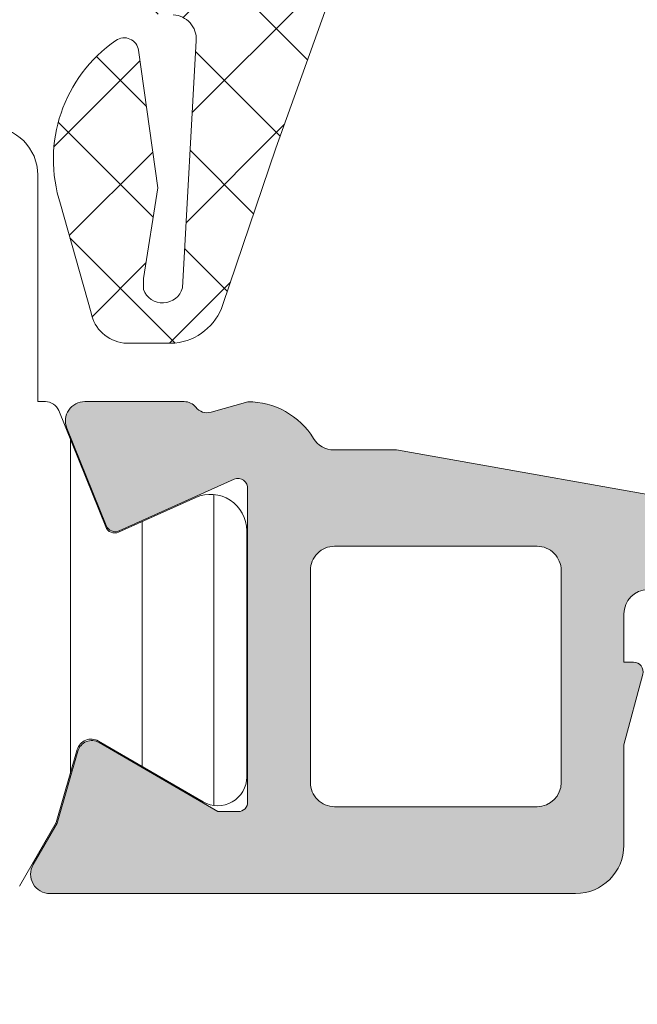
# Model space of a CAD drawing. Header units: millimetres. Extents: x 213386 to 506888, y 183055 to 450952.
# Tile 943 of 1056: x 399581 to 399594, y 339779 to 339800. Entities that reach past the tile are written whole.
import ezdxf

# ---------------------------------------------------------------- set-up
doc = ezdxf.new("R2010")
doc.units = ezdxf.units.MM
doc.layers.add('FASÁDA DETAILNÍ', color=255, linetype='Continuous', lineweight=0)
doc.layers.add('NOVA', color=255, linetype='Continuous', lineweight=0)
pattern_1 = [(135, (0, 0), (-1.077630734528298, -1.077630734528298), []), (225, (0, 0), (1.077630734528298, -1.077630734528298), [])]

# ---------------------------------------------------------------- blocks, each defined once
blk = doc.blocks.new('A$C69D17D4D')
at = {"layer": 'FASÁDA DETAILNÍ'}
h = blk.add_hatch(dxfattribs=at)
h.set_pattern_fill('ANSI37', color=256, scale=0.48, angle=90, style=0)
h.set_pattern_definition(pattern_1)
edge = h.paths.add_edge_path(flags=16)
edge.add_line((1622.219337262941, 22064.1748802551), (1622.119593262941, 22065.5677342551))
edge.add_arc((1622.718060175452, 22065.61059174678), 0.5999995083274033, 89.99999164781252, 184.0960805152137, ccw=False)
edge.add_arc((1622.718060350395, 22065.61059174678), 0.5999995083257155, -4.096080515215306, 90.00000835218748, ccw=False)
edge.add_line((1623.316527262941, 22065.56773425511), (1623.216783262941, 22064.1748802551))
edge.add_arc((1622.718060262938, 22064.21059473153), 0.500000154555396, 184.0960643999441, 355.90393560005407, ccw=False)
edge = h.paths.add_edge_path(flags=16)
edge.add_arc((1624.318056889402, 22061.01058662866), 0.49999962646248, 89.99995719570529, 180.0000428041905, ccw=False)
edge.add_line((1624.318057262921, 22061.51058625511), (1627.911742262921, 22061.51058625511))
edge.add_arc((1627.911742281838, 22061.01058592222), 0.5000003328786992, -23.218026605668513, 90.00000216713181, ccw=False)
edge.add_line((1628.371248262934, 22060.81347025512), (1625.655370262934, 22054.48236825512))
edge.add_arc((1625.195864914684, 22054.67948417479), 0.4999998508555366, 267.4998893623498, 336.7819182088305, ccw=False)
edge.add_line((1625.174054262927, 22054.1799602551), (1624.296247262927, 22054.2182862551))
edge.add_arc((1624.318056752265, 22054.71780986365), 0.4999994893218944, 179.9999551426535, 267.500020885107, ccw=False)
edge.add_line((1623.818057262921, 22054.71781025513), (1623.818057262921, 22061.01058625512))
edge = h.paths.add_edge_path(flags=16)
edge.add_line((1598.764138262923, 22055.60242425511), (1594.615468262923, 22064.4992772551))
edge.add_arc((1595.068622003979, 22064.71058639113), 0.4999998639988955, 89.99997032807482, 205.0000079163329, ccw=False)
edge.add_line((1595.068622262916, 22065.21058625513), (1604.418057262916, 22065.21058625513))
edge.add_arc((1604.418057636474, 22064.71058662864), 0.4999996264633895, -4.280419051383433e-05, 90.00004280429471, ccw=False)
edge.add_line((1604.918057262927, 22064.71058625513), (1604.918057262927, 22055.58666325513))
edge.add_arc((1604.418057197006, 22055.58666342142), 0.5000000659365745, 267.49997275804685, 359.99998094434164, ccw=False)
edge.add_line((1604.396247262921, 22055.08713925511), (1599.195483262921, 22055.31420925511))
edge.add_arc((1599.217292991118, 22055.81373466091), 0.5000012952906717, 205.0000919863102, 267.5000025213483, ccw=False)
edge = h.paths.add_edge_path(flags=16)
edge.add_arc((1607.618056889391, 22064.71058662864), 0.49999962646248, 89.99995719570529, 180.0000428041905, ccw=False)
edge.add_line((1607.618057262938, 22065.21058625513), (1614.818057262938, 22065.21058625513))
edge.add_arc((1614.818057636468, 22064.71058662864), 0.4999996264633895, -4.280419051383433e-05, 90.00004280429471, ccw=False)
edge.add_line((1615.318057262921, 22064.71058625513), (1615.318057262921, 22063.51058625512))
edge.add_arc((1617.318055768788, 22063.51058476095), 1.999998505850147, 179.9999571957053, 270.0000428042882)
edge.add_line((1617.318057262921, 22061.51058625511), (1621.118057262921, 22061.51058625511))
edge.add_arc((1621.118057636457, 22061.01058662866), 0.4999996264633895, -4.280419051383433e-05, 90.00004280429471, ccw=False)
edge.add_line((1621.618057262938, 22061.01058625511), (1621.618057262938, 22054.85752525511))
edge.add_arc((1621.118057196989, 22054.85752542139), 0.5000000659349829, 267.4999727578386, 359.9999809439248, ccw=False)
edge.add_line((1621.096247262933, 22054.35800125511), (1615.596247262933, 22054.59813625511))
edge.add_arc((1615.618056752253, 22055.09765986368), 0.499999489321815, 179.9999551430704, 267.5000208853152, ccw=False)
edge.add_line((1615.118057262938, 22055.09766025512), (1615.118057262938, 22060.41058625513))
edge.add_arc((1614.018057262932, 22060.41058625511), 1.099999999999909, 0, 180)
edge.add_line((1612.918057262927, 22060.41058625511), (1612.918057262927, 22055.23737525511))
edge.add_arc((1612.418057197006, 22055.23737542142), 0.5000000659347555, 267.4999727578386, 359.9999809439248, ccw=False)
edge.add_line((1612.396247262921, 22054.73785125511), (1607.596247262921, 22054.94742425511))
edge.add_arc((1607.618056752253, 22055.44694786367), 0.499999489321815, 179.9999551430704, 267.5000208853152, ccw=False)
edge.add_line((1607.118057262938, 22055.44694825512), (1607.118057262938, 22064.71058625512))
edge = h.paths.add_edge_path()
edge.add_line((1592.405004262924, 22063.32412925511), (1596.502853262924, 22054.53626325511))
edge.add_ellipse((1599.221778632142, 22055.80412074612), major_axis=(-3.000002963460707, 0), ratio=1, start_angle=25.00003062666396, end_angle=87.49994116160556)
edge.add_line((1599.090917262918, 22052.80697325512), (1599.739867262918, 22052.77863925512))
edge.add_ellipse((1599.7180577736, 22052.27911564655), major_axis=(-0.4999994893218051, 0), ratio=1, start_angle=179.9999551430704, end_angle=267.50002088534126, ccw=False)
edge.add_line((1600.218057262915, 22052.27911525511), (1600.218057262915, 22051.31058625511))
edge.add_ellipse((1600.318057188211, 22051.31058618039), major_axis=(-0.09999992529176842, 0), ratio=1, start_angle=-4.280335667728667e-05, end_angle=90.00004280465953)
edge.add_line((1600.318057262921, 22051.21058625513), (1600.918057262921, 22051.21058625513))
edge.add_ellipse((1600.918057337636, 22051.31058618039), major_axis=(-0.09999992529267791, 0), ratio=1, start_angle=89.99995719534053, end_angle=180.0000428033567)
edge.add_line((1601.018057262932, 22051.3105862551), (1601.018057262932, 22052.2136242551))
edge.add_ellipse((1601.518057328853, 22052.21362408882), major_axis=(-0.5000000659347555, 0), ratio=1, start_angle=267.4999727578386, end_angle=359.9999809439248, ccw=False)
edge.add_line((1601.539867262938, 22052.7131482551), (1610.440161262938, 22052.3193102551))
edge.add_ellipse((1610.418057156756, 22051.8197989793), major_axis=(-0.5000001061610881, 0), ratio=1, start_angle=179.9999170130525, end_angle=267.4662307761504, ccw=False)
edge.add_line((1610.918057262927, 22051.81979825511), (1610.918057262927, 22051.21058625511))
edge.add_ellipse((1611.018057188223, 22051.21058618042), major_axis=(-0.09999992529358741, 0), ratio=1, start_angle=-4.280335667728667e-05, end_angle=90.00004280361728)
edge.add_line((1611.018057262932, 22051.11058625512), (1611.618057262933, 22051.11058625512))
edge.add_ellipse((1611.618057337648, 22051.21058618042), major_axis=(-0.09999992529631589, 0), ratio=1, start_angle=89.99995719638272, end_angle=180.0000428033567)
edge.add_line((1611.718057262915, 22051.21058625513), (1611.718057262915, 22051.74014825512))
edge.add_ellipse((1612.218057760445, 22051.74014856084), major_axis=(-0.5000004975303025, 0), ratio=1, start_angle=-92.5336979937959, end_angle=3.503386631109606e-05, ccw=False)
edge.add_line((1612.240161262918, 22052.23966025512), (1623.780386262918, 22051.72900425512))
edge.add_ellipse((1623.758576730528, 22051.22947965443), major_axis=(-0.5000004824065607, 0), ratio=1, start_angle=176.7829426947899, end_angle=267.50002091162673, ccw=False)
edge.add_line((1624.25778926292, 22051.20142025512), (1623.96922626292, 22046.06767725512))
edge.add_ellipse((1623.558808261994, 22046.18323267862), major_axis=(-0.426375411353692, 0), ratio=1, start_angle=20.758972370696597, end_angle=164.2751455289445, ccw=False)
edge.add_line((1623.160113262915, 22046.03210925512), (1623.161353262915, 22046.26471225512))
edge.add_line((1623.161353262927, 22046.26471225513), (1623.459491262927, 22048.14729125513))
edge.add_line((1623.45949126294, 22048.14729125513), (1623.05906526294, 22050.99657625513))
edge.add_ellipse((1622.761984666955, 22050.95482565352), major_axis=(-0.2999999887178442, 0), ratio=1, start_angle=187.9997440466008, end_angle=304.5977463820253)
edge.add_ellipse((1624.295098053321, 22048.73225456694), major_axis=(-3.000047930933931, 0), ratio=1, start_angle=-55.4023587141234, end_angle=18.00842458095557)
edge.add_line((1621.442019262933, 22047.8047692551), (1622.075595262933, 22045.5498782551))
edge.add_ellipse((1622.850807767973, 22045.7108077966), major_axis=(-0.7917403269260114, 0), ratio=1, start_angle=11.7276897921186, end_angle=83.2016537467)
edge.add_line((1622.757085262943, 22044.92463425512), (1623.815295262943, 22044.92341325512))
edge.add_ellipse((1623.686171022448, 22046.10249948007), major_axis=(-1.186135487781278, 0), ratio=1, start_angle=96.2496781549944, end_angle=161.3444235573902)
edge.add_line((1624.809985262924, 22045.72308025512), (1625.904318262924, 22048.96442025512))
edge.add_line((1625.904318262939, 22048.96442025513), (1628.794096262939, 22057.01421525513))
edge.add_line((1628.794096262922, 22057.01421525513), (1633.126905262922, 22066.91209225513))
edge.add_ellipse((1632.667896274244, 22067.11036232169), major_axis=(-0.5000002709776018, 0), ratio=1, start_angle=156.6379505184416, end_angle=269.9334236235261)
edge.add_line((1632.668477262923, 22067.6103622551), (1632.121776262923, 22067.6109972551))
edge.add_ellipse((1632.121195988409, 22067.11099715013), major_axis=(-0.5000004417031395, 0), ratio=1, start_angle=269.9335054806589, end_angle=336.0791754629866)
edge.add_line((1631.664142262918, 22067.31373425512), (1630.262386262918, 22064.10973125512))
edge.add_ellipse((1629.346245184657, 22064.5105855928), major_axis=(-0.9999993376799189, 0), ratio=1, start_angle=89.99994718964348, end_angle=156.3683852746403, ccw=False)
edge.add_line((1629.346244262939, 22063.51058625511), (1624.118302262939, 22063.51058625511))
edge.add_line((1624.118302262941, 22063.51058625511), (1624.118293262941, 22065.31006525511))
edge.add_line((1624.118293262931, 22065.31006525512), (1624.633094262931, 22065.44800725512))
edge.add_ellipse((1624.518329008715, 22065.7251612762), major_axis=(-0.2999756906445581, 0), ratio=1, start_angle=112.4937002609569, end_angle=202.503566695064)
edge.add_line((1624.795463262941, 22065.8399742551), (1623.946296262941, 22067.1101012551))
edge.add_ellipse((1623.080432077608, 22066.61038048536), major_axis=(-0.9997207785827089, 0), ratio=1, start_angle=209.9907606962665, end_angle=270.0076118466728)
edge.add_line((1623.080299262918, 22067.61010125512), (1622.355938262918, 22067.61007025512))
edge.add_ellipse((1622.356146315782, 22066.61033242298), major_axis=(-0.9997378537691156, 0), ratio=1, start_angle=270.0119236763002, end_angle=330.0086750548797)
edge.add_line((1621.490272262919, 22067.11007025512), (1620.64110526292, 22065.83997425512))
edge.add_ellipse((1620.918252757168, 22065.72516236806), major_axis=(-0.2999875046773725, 0), ratio=1, start_angle=-22.50240617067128, end_angle=67.5013961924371)
edge.add_line((1620.803459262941, 22065.44800725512), (1621.318275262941, 22065.31003525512))
edge.add_line((1621.318275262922, 22065.31003525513), (1621.318283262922, 22063.51058625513))
edge.add_line((1621.318283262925, 22063.51058625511), (1618.118056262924, 22063.51058625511))
edge.add_ellipse((1618.118056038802, 22063.810586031), major_axis=(-0.2999997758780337, 0), ratio=1, start_angle=-4.280405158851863e-05, end_angle=90.0000428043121, ccw=False)
edge.add_line((1617.818056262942, 22063.8105862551), (1617.818056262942, 22067.1105822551))
edge.add_ellipse((1617.318056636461, 22067.11058262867), major_axis=(-0.49999962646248, 0), ratio=1, start_angle=179.9999571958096, end_angle=270.0000428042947)
edge.add_line((1617.318056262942, 22067.61058225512), (1590.420434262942, 22067.61058225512))
edge.add_line((1590.420434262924, 22067.61058225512), (1589.525316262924, 22066.06019025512))
edge.add_ellipse((1589.958328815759, 22065.81019016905), major_axis=(-0.4999999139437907, 0), ratio=1, start_angle=-30.00001708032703, end_angle=89.99993664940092)
edge.add_line((1589.958328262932, 22065.31019025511), (1589.958328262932, 22063.61281925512))
edge.add_line((1589.958328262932, 22063.61281925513), (1591.951850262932, 22063.61281925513))
edge.add_ellipse((1591.951850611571, 22063.11281899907), major_axis=(-0.500000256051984, 0), ratio=1, start_angle=205.0001285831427, end_angle=270.0000399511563, ccw=False)
h = blk.add_hatch(dxfattribs=at)
h.set_pattern_fill('ANSI37', color=256, scale=0.48, angle=90, style=0)
h.set_pattern_definition(pattern_1)
edge = h.paths.add_edge_path(flags=16)
edge.add_line((1622.219337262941, 22064.17488007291), (1622.119593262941, 22065.56773407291))
edge.add_arc((1622.718060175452, 22065.61059156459), 0.5999995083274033, 89.99999164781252, 184.0960805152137, ccw=False)
edge.add_arc((1622.718060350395, 22065.61059156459), 0.5999995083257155, -4.096080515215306, 90.00000835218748, ccw=False)
edge.add_line((1623.316527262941, 22065.56773407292), (1623.216783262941, 22064.17488007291))
edge.add_arc((1622.718060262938, 22064.21059454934), 0.500000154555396, 184.0960643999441, 355.90393560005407, ccw=False)
edge = h.paths.add_edge_path(flags=16)
edge.add_arc((1624.318056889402, 22061.01058644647), 0.49999962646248, 89.99995719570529, 180.0000428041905, ccw=False)
edge.add_line((1624.318057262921, 22061.51058607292), (1627.911742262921, 22061.51058607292))
edge.add_arc((1627.911742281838, 22061.01058574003), 0.5000003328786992, -23.218026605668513, 90.00000216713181, ccw=False)
edge.add_line((1628.371248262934, 22060.81347007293), (1625.655370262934, 22054.48236807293))
edge.add_arc((1625.195864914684, 22054.6794839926), 0.4999998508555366, 267.4998893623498, 336.7819182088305, ccw=False)
edge.add_line((1625.174054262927, 22054.17996007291), (1624.296247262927, 22054.21828607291))
edge.add_arc((1624.318056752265, 22054.71780968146), 0.4999994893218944, 179.9999551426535, 267.500020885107, ccw=False)
edge.add_line((1623.818057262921, 22054.71781007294), (1623.818057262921, 22061.01058607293))
edge = h.paths.add_edge_path(flags=16)
edge.add_line((1598.764138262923, 22055.60242407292), (1594.615468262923, 22064.49927707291))
edge.add_arc((1595.068622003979, 22064.71058620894), 0.4999998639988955, 89.99997032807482, 205.0000079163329, ccw=False)
edge.add_line((1595.068622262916, 22065.21058607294), (1604.418057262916, 22065.21058607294))
edge.add_arc((1604.418057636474, 22064.71058644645), 0.4999996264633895, -4.280419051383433e-05, 90.00004280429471, ccw=False)
edge.add_line((1604.918057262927, 22064.71058607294), (1604.918057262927, 22055.58666307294))
edge.add_arc((1604.418057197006, 22055.58666323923), 0.5000000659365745, 267.49997275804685, 359.99998094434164, ccw=False)
edge.add_line((1604.396247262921, 22055.08713907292), (1599.195483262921, 22055.31420907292))
edge.add_arc((1599.217292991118, 22055.81373447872), 0.5000012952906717, 205.0000919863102, 267.5000025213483, ccw=False)
edge = h.paths.add_edge_path(flags=16)
edge.add_arc((1607.618056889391, 22064.71058644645), 0.49999962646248, 89.99995719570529, 180.0000428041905, ccw=False)
edge.add_line((1607.618057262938, 22065.21058607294), (1614.818057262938, 22065.21058607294))
edge.add_arc((1614.818057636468, 22064.71058644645), 0.4999996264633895, -4.280419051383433e-05, 90.00004280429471, ccw=False)
edge.add_line((1615.318057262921, 22064.71058607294), (1615.318057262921, 22063.51058607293))
edge.add_arc((1617.318055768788, 22063.51058457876), 1.999998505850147, 179.9999571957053, 270.0000428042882)
edge.add_line((1617.318057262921, 22061.51058607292), (1621.118057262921, 22061.51058607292))
edge.add_arc((1621.118057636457, 22061.01058644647), 0.4999996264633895, -4.280419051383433e-05, 90.00004280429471, ccw=False)
edge.add_line((1621.618057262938, 22061.01058607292), (1621.618057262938, 22054.85752507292))
edge.add_arc((1621.118057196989, 22054.8575252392), 0.5000000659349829, 267.4999727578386, 359.9999809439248, ccw=False)
edge.add_line((1621.096247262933, 22054.35800107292), (1615.596247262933, 22054.59813607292))
edge.add_arc((1615.618056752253, 22055.09765968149), 0.499999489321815, 179.9999551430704, 267.5000208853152, ccw=False)
edge.add_line((1615.118057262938, 22055.09766007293), (1615.118057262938, 22060.41058607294))
edge.add_arc((1614.018057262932, 22060.41058607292), 1.099999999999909, 0, 180)
edge.add_line((1612.918057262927, 22060.41058607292), (1612.918057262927, 22055.23737507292))
edge.add_arc((1612.418057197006, 22055.23737523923), 0.5000000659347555, 267.4999727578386, 359.9999809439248, ccw=False)
edge.add_line((1612.396247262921, 22054.73785107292), (1607.596247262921, 22054.94742407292))
edge.add_arc((1607.618056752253, 22055.44694768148), 0.499999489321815, 179.9999551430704, 267.5000208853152, ccw=False)
edge.add_line((1607.118057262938, 22055.44694807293), (1607.118057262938, 22064.71058607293))
edge = h.paths.add_edge_path()
edge.add_line((1592.405004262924, 22063.32412907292), (1596.502853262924, 22054.53626307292))
edge.add_ellipse((1599.221778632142, 22055.80412056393), major_axis=(-3.000002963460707, 0), ratio=1, start_angle=25.00003062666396, end_angle=87.49994116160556)
edge.add_line((1599.090917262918, 22052.80697307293), (1599.739867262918, 22052.77863907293))
edge.add_ellipse((1599.7180577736, 22052.27911546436), major_axis=(-0.4999994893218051, 0), ratio=1, start_angle=179.9999551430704, end_angle=267.50002088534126, ccw=False)
edge.add_line((1600.218057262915, 22052.27911507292), (1600.218057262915, 22051.31058607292))
edge.add_ellipse((1600.318057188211, 22051.3105859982), major_axis=(-0.09999992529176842, 0), ratio=1, start_angle=-4.280335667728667e-05, end_angle=90.00004280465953)
edge.add_line((1600.318057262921, 22051.21058607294), (1600.918057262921, 22051.21058607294))
edge.add_ellipse((1600.918057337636, 22051.3105859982), major_axis=(-0.09999992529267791, 0), ratio=1, start_angle=89.99995719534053, end_angle=180.0000428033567)
edge.add_line((1601.018057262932, 22051.31058607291), (1601.018057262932, 22052.21362407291))
edge.add_ellipse((1601.518057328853, 22052.21362390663), major_axis=(-0.5000000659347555, 0), ratio=1, start_angle=267.4999727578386, end_angle=359.9999809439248, ccw=False)
edge.add_line((1601.539867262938, 22052.71314807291), (1610.440161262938, 22052.31931007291))
edge.add_ellipse((1610.418057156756, 22051.81979879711), major_axis=(-0.5000001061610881, 0), ratio=1, start_angle=179.9999170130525, end_angle=267.4662307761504, ccw=False)
edge.add_line((1610.918057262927, 22051.81979807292), (1610.918057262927, 22051.21058607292))
edge.add_ellipse((1611.018057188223, 22051.21058599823), major_axis=(-0.09999992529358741, 0), ratio=1, start_angle=-4.280335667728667e-05, end_angle=90.00004280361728)
edge.add_line((1611.018057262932, 22051.11058607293), (1611.618057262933, 22051.11058607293))
edge.add_ellipse((1611.618057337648, 22051.21058599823), major_axis=(-0.09999992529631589, 0), ratio=1, start_angle=89.99995719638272, end_angle=180.0000428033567)
edge.add_line((1611.718057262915, 22051.21058607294), (1611.718057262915, 22051.74014807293))
edge.add_ellipse((1612.218057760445, 22051.74014837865), major_axis=(-0.5000004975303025, 0), ratio=1, start_angle=-92.5336979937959, end_angle=3.503386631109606e-05, ccw=False)
edge.add_line((1612.240161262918, 22052.23966007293), (1623.780386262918, 22051.72900407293))
edge.add_ellipse((1623.758576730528, 22051.22947947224), major_axis=(-0.5000004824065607, 0), ratio=1, start_angle=176.7829426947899, end_angle=267.50002091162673, ccw=False)
edge.add_line((1624.25778926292, 22051.20142007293), (1623.96922626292, 22046.06767707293))
edge.add_ellipse((1623.558808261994, 22046.18323249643), major_axis=(-0.426375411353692, 0), ratio=1, start_angle=20.758972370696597, end_angle=164.2751455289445, ccw=False)
edge.add_line((1623.160113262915, 22046.03210907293), (1623.161353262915, 22046.26471207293))
edge.add_line((1623.161353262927, 22046.26471207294), (1623.459491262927, 22048.14729107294))
edge.add_line((1623.45949126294, 22048.14729107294), (1623.05906526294, 22050.99657607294))
edge.add_ellipse((1622.761984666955, 22050.95482547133), major_axis=(-0.2999999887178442, 0), ratio=1, start_angle=187.9997440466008, end_angle=304.5977463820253)
edge.add_ellipse((1624.295098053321, 22048.73225438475), major_axis=(-3.000047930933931, 0), ratio=1, start_angle=-55.4023587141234, end_angle=18.00842458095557)
edge.add_line((1621.442019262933, 22047.80476907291), (1622.075595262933, 22045.54987807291))
edge.add_ellipse((1622.850807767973, 22045.71080761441), major_axis=(-0.7917403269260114, 0), ratio=1, start_angle=11.7276897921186, end_angle=83.2016537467)
edge.add_line((1622.757085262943, 22044.92463407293), (1623.815295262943, 22044.92341307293))
edge.add_ellipse((1623.686171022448, 22046.10249929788), major_axis=(-1.186135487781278, 0), ratio=1, start_angle=96.2496781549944, end_angle=161.3444235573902)
edge.add_line((1624.809985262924, 22045.72308007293), (1625.904318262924, 22048.96442007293))
edge.add_line((1625.904318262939, 22048.96442007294), (1628.794096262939, 22057.01421507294))
edge.add_line((1628.794096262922, 22057.01421507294), (1633.126905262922, 22066.91209207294))
edge.add_ellipse((1632.667896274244, 22067.1103621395), major_axis=(-0.5000002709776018, 0), ratio=1, start_angle=156.6379505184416, end_angle=269.9334236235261)
edge.add_line((1632.668477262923, 22067.61036207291), (1632.121776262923, 22067.61099707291))
edge.add_ellipse((1632.121195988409, 22067.11099696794), major_axis=(-0.5000004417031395, 0), ratio=1, start_angle=269.9335054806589, end_angle=336.0791754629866)
edge.add_line((1631.664142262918, 22067.31373407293), (1630.262386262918, 22064.10973107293))
edge.add_ellipse((1629.346245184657, 22064.51058541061), major_axis=(-0.9999993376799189, 0), ratio=1, start_angle=89.99994718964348, end_angle=156.3683852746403, ccw=False)
edge.add_line((1629.346244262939, 22063.51058607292), (1624.118302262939, 22063.51058607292))
edge.add_line((1624.118302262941, 22063.51058607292), (1624.118293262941, 22065.31006507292))
edge.add_line((1624.118293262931, 22065.31006507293), (1624.633094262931, 22065.44800707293))
edge.add_ellipse((1624.518329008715, 22065.72516109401), major_axis=(-0.2999756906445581, 0), ratio=1, start_angle=112.4937002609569, end_angle=202.503566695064)
edge.add_line((1624.795463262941, 22065.83997407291), (1623.946296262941, 22067.11010107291))
edge.add_ellipse((1623.080432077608, 22066.61038030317), major_axis=(-0.9997207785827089, 0), ratio=1, start_angle=209.9907606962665, end_angle=270.0076118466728)
edge.add_line((1623.080299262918, 22067.61010107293), (1622.355938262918, 22067.61007007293))
edge.add_ellipse((1622.356146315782, 22066.61033224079), major_axis=(-0.9997378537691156, 0), ratio=1, start_angle=270.0119236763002, end_angle=330.0086750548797)
edge.add_line((1621.490272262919, 22067.11007007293), (1620.64110526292, 22065.83997407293))
edge.add_ellipse((1620.918252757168, 22065.72516218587), major_axis=(-0.2999875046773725, 0), ratio=1, start_angle=-22.50240617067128, end_angle=67.5013961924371)
edge.add_line((1620.803459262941, 22065.44800707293), (1621.318275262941, 22065.31003507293))
edge.add_line((1621.318275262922, 22065.31003507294), (1621.318283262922, 22063.51058607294))
edge.add_line((1621.318283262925, 22063.51058607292), (1618.118056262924, 22063.51058607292))
edge.add_ellipse((1618.118056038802, 22063.81058584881), major_axis=(-0.2999997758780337, 0), ratio=1, start_angle=-4.280405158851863e-05, end_angle=90.0000428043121, ccw=False)
edge.add_line((1617.818056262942, 22063.81058607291), (1617.818056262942, 22067.11058207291))
edge.add_ellipse((1617.318056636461, 22067.11058244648), major_axis=(-0.49999962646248, 0), ratio=1, start_angle=179.9999571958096, end_angle=270.0000428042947)
edge.add_line((1617.318056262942, 22067.61058207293), (1590.420434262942, 22067.61058207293))
edge.add_line((1590.420434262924, 22067.61058207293), (1589.525316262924, 22066.06019007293))
edge.add_ellipse((1589.958328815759, 22065.81018998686), major_axis=(-0.4999999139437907, 0), ratio=1, start_angle=-30.00001708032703, end_angle=89.99993664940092)
edge.add_line((1589.958328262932, 22065.31019007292), (1589.958328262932, 22063.61281907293))
edge.add_line((1589.958328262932, 22063.61281907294), (1591.951850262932, 22063.61281907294))
edge.add_ellipse((1591.951850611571, 22063.11281881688), major_axis=(-0.500000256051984, 0), ratio=1, start_angle=205.0001285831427, end_angle=270.0000399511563, ccw=False)
h = blk.add_hatch(dxfattribs=at)
h.set_pattern_fill('ANSI31', color=256, scale=0.468, angle=45, style=0)
h.set_pattern_definition([(90, (0, 0), (-1.4859, 3.33066907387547e-16), [])])
edge = h.paths.add_edge_path(flags=16)
edge.add_line((1618.729582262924, 22035.85868625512), (1620.012944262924, 22038.08139625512))
edge.add_ellipse((1618.281219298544, 22039.08126863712), major_axis=(-1.999654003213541, 0), ratio=1, start_angle=149.9984985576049, end_angle=209.9999542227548)
edge.add_line((1620.012971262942, 22040.08109425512), (1619.360843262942, 22041.21061225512))
edge.add_ellipse((1616.762763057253, 22039.7106091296), major_axis=(-3.000005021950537, 0), ratio=1, start_angle=210.0000135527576, end_angle=253.9999452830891)
edge.add_line((1617.589679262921, 22042.59439825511), (1613.918657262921, 22043.64704625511))
edge.add_ellipse((1613.780838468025, 22043.16641522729), major_axis=(-0.5000002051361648, 0), ratio=1, start_angle=-106.0000072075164, end_angle=0.0007989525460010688)
edge.add_line((1613.28083826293, 22043.16640825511), (1613.28094826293, 22035.60865525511))
edge.add_ellipse((1613.780948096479, 22035.60866508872), major_axis=(-0.4999998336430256, 0), ratio=1, start_angle=0.00112684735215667, end_angle=90.0008212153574)
edge.add_line((1613.780955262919, 22035.1086652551), (1617.430604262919, 22035.1087212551))
edge.add_ellipse((1617.430564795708, 22036.60872050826), major_axis=(-1.499999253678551, 0), ratio=1, start_angle=90.00150753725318, end_angle=149.9984727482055)
edge = h.paths.add_edge_path(flags=16)
edge.add_line((1611.680946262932, 22035.60863725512), (1611.680819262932, 22043.91196725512))
edge.add_ellipse((1611.180818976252, 22043.91195899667), major_axis=(-0.5000002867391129, 0), ratio=1, start_angle=180.0009463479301, end_angle=254.0000560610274)
edge.add_line((1611.318637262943, 22044.3925902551), (1605.365875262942, 22046.0995172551))
edge.add_ellipse((1605.228056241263, 22045.61888652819), major_axis=(-0.4999999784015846, 0), ratio=1, start_angle=-106.0000416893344, end_angle=0.0009480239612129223)
edge.add_line((1604.728056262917, 22045.6188782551), (1604.728226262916, 22035.6085242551))
edge.add_ellipse((1605.22822645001, 22035.60853644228), major_axis=(-0.5000001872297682, 0), ratio=1, start_angle=0.001396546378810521, end_angle=90.00089529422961)
edge.add_line((1605.228234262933, 22035.10853625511), (1611.180954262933, 22035.10862625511))
edge.add_ellipse((1611.180945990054, 22035.60862652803), major_axis=(-0.5000002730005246, 0), ratio=1, start_angle=90.00094800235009, end_angle=180.0012292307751)
edge = h.paths.add_edge_path(flags=16)
edge.add_line((1597.363922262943, 22046.1576732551), (1595.530033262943, 22042.9812832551))
edge.add_ellipse((1598.128113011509, 22041.48128339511), major_axis=(-3.000002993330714, 0), ratio=1, start_angle=-29.999963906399, end_angle=30.00149175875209)
edge.add_line((1595.530073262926, 22039.98121425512), (1597.910568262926, 22035.85833125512))
edge.add_ellipse((1599.209586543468, 22036.60836691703), major_axis=(-1.500000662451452, 0), ratio=1, start_angle=30.00155831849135, end_angle=90.0015171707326)
edge.add_line((1599.20962626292, 22035.10836625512), (1602.62824026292, 22035.10845725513))
edge.add_ellipse((1602.628226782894, 22035.60845673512), major_axis=(-0.4999994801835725, 0), ratio=1, start_angle=90.00154469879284, end_angle=180.0014346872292)
edge.add_line((1603.128226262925, 22035.60846925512), (1603.128045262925, 22045.90778425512))
edge.add_ellipse((1602.128044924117, 22045.90776591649), major_axis=(-1.000000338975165, 0), ratio=1, start_angle=180.0010507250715, end_angle=270.0015275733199)
edge.add_line((1602.128018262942, 22046.90776625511), (1598.662920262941, 22046.90767325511))
edge.add_ellipse((1598.662960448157, 22045.4076731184), major_axis=(-1.500000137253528, 0), ratio=1, start_angle=270.0015349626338, end_angle=329.9999969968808)
edge = h.paths.add_edge_path()
edge.add_line((1595.516116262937, 22048.50754125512), (1602.069179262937, 22048.50776325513))
edge.add_arc((1602.069346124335, 22043.5077655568), 4.999997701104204, 73.99997623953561, 90.00191209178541, ccw=False)
edge.add_line((1603.44753426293, 22048.31407125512), (1618.33395226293, 22044.04546025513))
edge.add_arc((1618.471770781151, 22044.52609060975), 0.4999994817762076, 254.0000020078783, 360.0000739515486)
edge.add_line((1618.971770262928, 22044.5260912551), (1618.971770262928, 22048.4094652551))
edge.add_arc((1619.971770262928, 22048.40948525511), 1.0000000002, 0.0011459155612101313, 180.0011459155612, ccw=False)
edge.add_line((1620.971770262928, 22048.40950525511), (1620.971958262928, 22043.71116925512))
edge.add_line((1620.971958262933, 22043.71116925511), (1621.128010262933, 22043.71116925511))
edge.add_arc((1621.128010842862, 22043.4111692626), 0.2999999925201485, 21.97384588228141, 90.00011075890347, ccw=False)
edge.add_line((1621.406217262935, 22043.52342425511), (1622.379404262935, 22041.11152225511))
edge.add_arc((1622.564875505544, 22041.18635885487), 0.2000002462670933, 201.9737977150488, 294.1409822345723)
edge.add_line((1622.646672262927, 22041.0038502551), (1624.245357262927, 22041.7203502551))
edge.add_arc((1624.552095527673, 22041.03594449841), 0.7499997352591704, -1.8585147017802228e-05, 114.14105846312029, ccw=False)
edge.add_line((1625.302095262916, 22041.0359442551), (1625.302095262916, 22035.9283952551))
edge.add_arc((1624.702095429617, 22035.92839538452), 0.5999998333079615, 239.8570751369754, 359.99998764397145, ccw=False)
edge.add_line((1624.400800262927, 22035.4095302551), (1622.228843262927, 22036.6707462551))
edge.add_arc((1622.078194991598, 22036.4113136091), 0.3000003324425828, 59.85696930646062, 163.9999309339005)
edge.add_line((1621.789816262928, 22036.49400525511), (1621.355549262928, 22034.97953325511))
edge.add_line((1621.355549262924, 22034.97953325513), (1620.593001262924, 22033.65876125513))
edge.add_arc((1620.333194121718, 22033.80876199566), 0.2999999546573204, 267.53669521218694, 329.9998316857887, ccw=False)
edge.add_line((1620.320300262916, 22033.50903925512), (1596.330646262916, 22033.50903925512))
edge.add_arc((1596.310691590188, 22033.80837497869), 0.3000001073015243, 210.0001477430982, 273.81387623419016, ccw=False)
edge.add_line((1596.050884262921, 22033.65837425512), (1595.288316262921, 22034.97918025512))
edge.add_line((1595.288316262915, 22034.97918025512), (1594.854049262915, 22036.49365125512))
edge.add_arc((1594.565670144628, 22036.41096010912), 0.300000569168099, 15.99995676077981, 120.1429183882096)
edge.add_line((1594.415022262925, 22036.6703932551), (1592.243066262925, 22035.4091772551))
edge.add_arc((1591.941770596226, 22035.92804267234), 0.6000003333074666, 180.0000398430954, 300.142952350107, ccw=False)
edge.add_line((1591.341770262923, 22035.92804225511), (1591.341770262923, 22045.83164225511))
edge.add_arc((1592.091770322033, 22045.83164299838), 0.750000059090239, 65.85897973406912, 180.0000567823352, ccw=False)
edge.add_line((1592.398508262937, 22046.51604925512), (1593.997193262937, 22045.79954925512))
edge.add_arc((1594.078990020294, 22045.98205785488), 0.2000002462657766, 245.8590177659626, 338.0262022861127)
edge.add_line((1594.264461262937, 22045.90722125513), (1595.237920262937, 22048.31979625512))
edge.add_arc((1595.516126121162, 22048.20754209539), 0.2999991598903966, 90.00188279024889, 158.0262614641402, ccw=False)
h = blk.add_hatch(color=256, dxfattribs=at)
edge = h.paths.add_edge_path(flags=16)
edge.add_line((1631.321845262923, 22040.71044225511), (1627.122095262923, 22040.71044225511))
edge.add_ellipse((1627.122094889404, 22040.21044262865), major_axis=(-0.4999996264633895, 0), ratio=1, start_angle=-90.00004280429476, end_angle=4.280419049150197e-05)
edge.add_line((1626.622095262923, 22040.21044225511), (1626.622095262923, 22035.81041825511))
edge.add_ellipse((1627.122094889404, 22035.81041788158), major_axis=(-0.49999962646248, 0), ratio=1, start_angle=-4.280419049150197e-05, end_angle=90.00004280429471)
edge.add_line((1627.122095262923, 22035.3104182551), (1631.321844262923, 22035.3104182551))
edge.add_ellipse((1631.321843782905, 22035.81041873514), major_axis=(-0.5000004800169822, 0), ratio=1, start_angle=90.00005500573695, end_angle=179.9999449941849)
edge.add_line((1631.821844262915, 22035.8104182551), (1631.821845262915, 22040.2104422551))
edge.add_ellipse((1631.32184563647, 22040.21044262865), major_axis=(-0.49999962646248, 0), ratio=1, start_angle=179.9999571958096, end_angle=270.0000428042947)
edge = h.paths.add_edge_path()
edge.add_line((1628.408441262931, 22042.70882325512), (1635.171441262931, 22041.50906325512))
edge.add_arc((1634.822096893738, 22039.53981162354), 1.999998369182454, -3.9202541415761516e-05, 79.9404098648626, ccw=False)
edge.add_line((1636.822095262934, 22039.53981025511), (1636.822095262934, 22035.37483725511))
edge.add_line((1636.822095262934, 22035.37483725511), (1636.361814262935, 22033.65704825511))
edge.add_arc((1636.168629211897, 22033.70881217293), 0.1999999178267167, 270.0000146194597, 344.9999614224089, ccw=False)
edge.add_line((1636.168629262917, 22033.50881225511), (1635.722095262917, 22033.50881225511))
edge.add_arc((1635.722094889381, 22034.00881188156), 0.4999996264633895, 179.9999571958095, 270.0000428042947, ccw=False)
edge.add_line((1635.222095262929, 22034.00881225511), (1635.222095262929, 22039.30881225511))
edge.add_arc((1634.722095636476, 22039.30881262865), 0.49999962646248, 359.9999571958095, 450.0000428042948)
edge.add_line((1634.722095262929, 22039.80881225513), (1633.621845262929, 22039.80881225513))
edge.add_arc((1633.62184574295, 22039.30881177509), 0.5000004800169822, 90.00005500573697, 179.9999449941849)
edge.add_line((1633.12184526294, 22039.30881225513), (1633.12184526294, 22038.30881225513))
edge.add_line((1633.12184526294, 22038.30881225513), (1633.32184526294, 22038.30881225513))
edge.add_arc((1633.321844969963, 22038.10881211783), 0.2000001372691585, -15.000005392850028, 89.99991606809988, ccw=False)
edge.add_line((1633.515030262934, 22038.05704825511), (1633.121844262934, 22036.58966025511))
edge.add_line((1633.121844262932, 22036.58966025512), (1633.121844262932, 22034.50881225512))
edge.add_arc((1632.121843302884, 22034.50881321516), 1.0000009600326, 270.00005500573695, 359.9999449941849, ccw=False)
edge.add_line((1632.121844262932, 22033.50881225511), (1621.222342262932, 22033.50881225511))
edge.add_arc((1621.222342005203, 22033.90881259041), 0.400000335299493, 150.0000831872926, 270.00003691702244, ccw=False)
edge.add_line((1620.875931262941, 22034.10881225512), (1621.374097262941, 22034.97166025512))
edge.add_line((1621.374097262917, 22034.97166025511), (1621.801967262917, 22036.46382125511))
edge.add_arc((1622.090346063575, 22036.38112987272), 0.3000003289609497, 59.820758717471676, 163.9999831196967, ccw=False)
edge.add_line((1622.241158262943, 22036.64046725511), (1624.706769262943, 22035.20873225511))
edge.add_line((1624.706769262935, 22035.20873225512), (1625.127188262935, 22035.20873225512))
edge.add_arc((1625.130680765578, 22035.40030053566), 0.1916001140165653, 268.9555499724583, 362.5222218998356)
edge.add_line((1625.322095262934, 22035.40873225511), (1625.322095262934, 22041.89817125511))
edge.add_arc((1625.122928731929, 22041.91640900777), 0.1999998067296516, 354.7679954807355, 474.1409481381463)
edge.add_line((1625.041132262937, 22042.09891725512), (1622.657447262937, 22041.03059625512))
edge.add_arc((1622.575650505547, 22041.21310485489), 0.2000002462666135, 201.9737977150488, 294.14098223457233, ccw=False)
edge.add_line((1622.390179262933, 22041.1382682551), (1621.573819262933, 22043.16149625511))
edge.add_arc((1621.944761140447, 22043.31116936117), 0.3999998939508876, 89.99998245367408, 201.9738178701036, ccw=False)
edge.add_line((1621.944761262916, 22043.71116925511), (1624.008908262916, 22043.71117025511))
edge.add_arc((1624.008909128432, 22043.41117061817), 0.2999996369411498, 37.90491346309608, 90.00016529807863, ccw=False)
edge.add_arc((1624.482328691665, 22043.77978116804), 0.3000002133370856, 217.9046525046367, 285.9998620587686)
edge.add_line((1624.565019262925, 22043.49140225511), (1625.322908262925, 22043.70872425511))
edge.add_arc((1625.322908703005, 22042.10872520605), 1.599999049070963, 31.59239448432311, 90.00001575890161, ccw=False)
edge.add_arc((1627.11168074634, 22043.20885722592), 0.499999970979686, 211.5923359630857, 269.9984549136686)
edge.add_line((1627.111667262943, 22042.70885725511), (1628.408441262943, 22042.70882325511))
h = blk.add_hatch(dxfattribs=at)
h.set_pattern_fill('ANSI37', color=256, scale=0.625, angle=90, style=0)
h.set_pattern_definition([(135, (0, 0), (-1.403165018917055, -1.403165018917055), []), (225, (0, 0), (1.403165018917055, -1.403165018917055), [])])
edge = h.paths.add_edge_path()
edge.add_ellipse((1632.19749843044, 22024.12367074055), major_axis=(-5.039467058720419, 0), ratio=1, start_angle=119.7917844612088, end_angle=175.0355387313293, ccw=False)
edge.add_ellipse((1634.552298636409, 22020.01058626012), major_axis=(-0.3000000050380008, 0), ratio=1, start_angle=90.00069261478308, end_angle=119.79217298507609, ccw=False)
edge.add_line((1634.55230226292, 22019.71058625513), (1634.01801826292, 22019.71058325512))
edge.add_ellipse((1634.018017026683, 22020.01058301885), major_axis=(-0.2999997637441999, 0), ratio=1, start_angle=-4.5121917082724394e-05, end_angle=90.00023610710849, ccw=False)
edge.add_line((1633.718017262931, 22020.01058325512), (1633.718017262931, 22021.56058025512))
edge.add_ellipse((1633.418006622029, 22021.56057261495), major_axis=(-0.3000106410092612, 0), ratio=1, start_angle=180.001459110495, end_angle=269.9956760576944)
edge.add_line((1633.418029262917, 22021.86058325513), (1632.018047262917, 22021.86059425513))
edge.add_ellipse((1632.018050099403, 22022.16058409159), major_axis=(-0.2999898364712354, 0), ratio=1, start_angle=0.00035074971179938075, end_angle=89.99945825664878, ccw=False)
edge.add_line((1631.718060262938, 22022.16058225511), (1631.718060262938, 22023.86059425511))
edge.add_ellipse((1632.018070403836, 22023.86058711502), major_axis=(-0.3000101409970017, 0), ratio=1, start_angle=270.00441943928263, end_angle=359.9986363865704, ccw=False)
edge.add_line((1632.018047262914, 22024.1605972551), (1633.581878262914, 22024.1605862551))
edge.add_ellipse((1633.614735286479, 22024.46174531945), major_axis=(-0.3029461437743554, 0), ratio=1, start_angle=83.77354909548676, end_angle=193.4835773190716)
edge.add_ellipse((1644.930699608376, 22033.16666845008), major_axis=(-14.00076634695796, 0), ratio=1, start_angle=15.301732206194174, end_angle=38.07562007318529, ccw=False)
edge.add_ellipse((1630.938461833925, 22029.35995487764), major_axis=(-0.5004721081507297, 0), ratio=1, start_angle=192.9176085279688, end_angle=309.8066343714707)
edge.add_line((1630.618060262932, 22029.74442225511), (1630.618060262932, 22021.46114325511))
edge.add_ellipse((1631.118059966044, 22021.46114378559), major_axis=(-0.499999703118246, 0), ratio=1, start_angle=6.078930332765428e-05, end_angle=60.00001964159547)
edge.add_line((1630.868060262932, 22021.02813125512), (1631.168060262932, 22020.85492525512))
edge.add_ellipse((1630.918060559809, 22020.42191272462), major_axis=(-0.4999997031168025, 0), ratio=1, start_angle=180.0000607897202, end_angle=240.0000196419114, ccw=False)
edge.add_line((1631.41806026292, 22020.42191325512), (1631.41806026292, 22018.79256525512))
edge.add_ellipse((1630.418060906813, 22018.79256447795), major_axis=(-0.9999993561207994, 0), ratio=1, start_angle=120.0503388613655, end_angle=180.0000445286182, ccw=False)
edge.add_ellipse((1634.574387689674, 22011.6081837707), major_axis=(-7.300023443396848, 0), ratio=1, start_angle=300.050354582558, end_angle=348.7144463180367)
edge.add_ellipse((1627.518050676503, 22013.4234158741), major_axis=(-0.3999905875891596, 0), ratio=1, start_angle=75.14702477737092, end_angle=159.4981705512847)
edge.add_ellipse((1633.867148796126, 22011.04934892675), major_axis=(-6.378448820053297, 0), ratio=1, start_angle=284.4525977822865, end_angle=339.49812541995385, ccw=False)
edge.add_line((1632.275222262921, 22017.2259482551), (1633.685929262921, 22017.5895352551))
edge.add_line((1633.685929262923, 22017.5895352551), (1634.548630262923, 22017.7996482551))
edge.add_ellipse((1633.218065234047, 22023.13627097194), major_axis=(-5.499995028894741, 0), ratio=1, start_angle=103.9999549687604, end_angle=180.0000342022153)
edge.add_line((1638.718060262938, 22023.13627425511), (1638.718060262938, 22035.55430225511))
edge.add_line((1638.718060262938, 22035.55430225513), (1638.430441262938, 22036.91735925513))
edge.add_ellipse((1638.919667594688, 22037.02059187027), major_axis=(-0.4999993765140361, 0), ratio=1, start_angle=-49.716248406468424, end_angle=11.915300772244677, ccw=False)
edge.add_line((1638.596381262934, 22037.40201725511), (1640.452989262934, 22038.97562825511))
edge.add_ellipse((1639.968059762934, 22039.54776725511), major_axis=(-0.7499997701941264, 0), ratio=1, start_angle=130.2837061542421, end_angle=310.2837061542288)
edge.add_line((1639.483130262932, 22040.1199062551), (1637.171486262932, 22038.1606202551))
edge.add_ellipse((1637.818058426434, 22037.39776864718), major_axis=(-0.9999990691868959, 0), ratio=1, start_angle=-49.71630131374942, end_angle=11.91524786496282)
edge.add_line((1636.83960526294, 22037.1913042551), (1637.21806026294, 22035.3977672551))
edge.add_line((1637.218060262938, 22035.39776725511), (1637.218060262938, 22023.68756625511))
at = {"layer": 'FASÁDA DETAILNÍ', "extrusion": (0, 0, -1)}
for points in [[(-1623.780386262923, 22051.72900425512, 0.417884), (-1624.25778926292, 22051.20142025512), (-1623.96922626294, 22046.06767725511), (-1623.96922626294, 22046.06767725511, 0.723322), (-1623.160113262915, 22046.03210925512), (-1623.161353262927, 22046.26471225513), (-1623.45949126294, 22048.14729125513), (-1623.059065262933, 22050.9965762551), (-1623.059065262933, 22050.9965762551, -0.557725), (-1622.59164126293, 22051.2017732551, -0.331739), (-1621.442019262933, 22047.8047692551), (-1622.075595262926, 22045.54987825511), (-1622.075595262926, 22045.54987825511, -0.322384), (-1622.757085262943, 22044.92463425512), (-1623.815295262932, 22044.92341325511), (-1623.815295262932, 22044.92341325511, -0.291922), (-1624.809985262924, 22045.72308025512), (-1625.904318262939, 22048.96442025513), (-1628.794096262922, 22057.01421525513)], [(-1623.780386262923, 22051.72900407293, 0.417884), (-1624.25778926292, 22051.20142007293), (-1623.96922626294, 22046.06767707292), (-1623.96922626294, 22046.06767707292, 0.723322), (-1623.160113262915, 22046.03210907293), (-1623.161353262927, 22046.26471207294), (-1623.45949126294, 22048.14729107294), (-1623.059065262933, 22050.99657607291), (-1623.059065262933, 22050.99657607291, -0.557725), (-1622.59164126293, 22051.20177307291, -0.331739), (-1621.442019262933, 22047.80476907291), (-1622.075595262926, 22045.54987807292), (-1622.075595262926, 22045.54987807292, -0.322384), (-1622.757085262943, 22044.92463407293), (-1623.815295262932, 22044.92341307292), (-1623.815295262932, 22044.92341307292, -0.291922), (-1624.809985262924, 22045.72308007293), (-1625.904318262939, 22048.96442007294), (-1628.794096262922, 22057.01421507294)]]:
    blk.add_lwpolyline(points, format="xyb", dxfattribs=at)
at = {"layer": 'FASÁDA DETAILNÍ'}
for points in [[(1618.971770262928, 22048.40946525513, -1), (1620.971770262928, 22048.40950525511), (1620.971958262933, 22043.71116925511), (1621.128010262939, 22043.71116925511), (1621.128010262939, 22043.71116925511, -0.305856), (1621.406217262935, 22043.52342425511), (1622.379404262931, 22041.11152225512), (1622.379404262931, 22041.11152225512, 0.425336), (1622.646672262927, 22041.0038502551), (1624.245357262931, 22041.72035025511), (1624.245357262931, 22041.72035025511, -0.543753), (1625.302095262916, 22041.0359442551), (1625.302095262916, 22035.92839525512), (1625.302095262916, 22035.92839525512, -0.578182), (1624.400800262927, 22035.4095302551), (1622.228843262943, 22036.67074625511), (1622.228843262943, 22036.67074625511, 0.488505), (1621.789816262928, 22036.49400525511), (1621.355549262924, 22034.97953325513), (1620.593001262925, 22033.65876125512)], [(1633.62184526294, 22039.80881225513, 0.414213), (1633.12184526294, 22039.30881225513), (1633.12184526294, 22038.30881225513), (1633.321845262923, 22038.30881225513), (1633.321845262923, 22038.30881225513, -0.493145), (1633.515030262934, 22038.05704825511), (1633.121844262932, 22036.58966025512), (1633.121844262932, 22034.50881225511), (1633.121844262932, 22034.50881225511, -0.414213), (1632.121844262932, 22033.50881225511), (1621.222342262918, 22033.50881225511), (1621.222342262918, 22033.50881225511, -0.57735), (1620.875931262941, 22034.10881225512), (1621.374097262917, 22034.97166025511), (1621.801967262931, 22036.46382125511), (1621.801967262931, 22036.46382125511, -0.488701), (1622.241158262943, 22036.64046725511), (1624.706769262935, 22035.20873225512), (1625.127188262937, 22035.20873225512), (1625.127188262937, 22035.20873225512, 0.432566), (1625.322095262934, 22035.40873225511), (1625.322095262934, 22041.8981712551), (1625.322095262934, 22041.8981712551, 0.573708), (1625.041132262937, 22042.09891725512), (1622.657447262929, 22041.03059625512), (1622.657447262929, 22041.03059625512, -0.425336), (1622.390179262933, 22041.1382682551), (1621.573819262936, 22043.16149625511), (1621.573819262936, 22043.16149625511, -0.531563), (1621.944761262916, 22043.71116925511), (1624.008908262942, 22043.71117025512), (1624.008908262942, 22043.71117025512, -0.231306), (1624.245618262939, 22043.59547625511, 0.306185), (1624.565019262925, 22043.49140225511), (1625.322908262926, 22043.70872425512), (1625.322908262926, 22043.70872425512, -0.260516), (1626.685782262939, 22042.94692125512, 0.260509), (1627.111667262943, 22042.70885725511), (1628.408441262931, 22042.70882325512), (1628.408441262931, 22042.70882325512), (1635.171441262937, 22041.50906325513)]]:
    blk.add_lwpolyline(points, format="xyb", dxfattribs=at)
at = {"layer": 'FASÁDA DETAILNÍ', "extrusion": (0, 0, -1)}
blk.add_lwpolyline([(-1631.321845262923, 22040.71044225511), (-1627.122095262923, 22040.71044225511), (-1627.122095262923, 22040.71044225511, -0.414214), (-1626.622095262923, 22040.21044225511), (-1626.622095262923, 22035.8104182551), (-1626.622095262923, 22035.8104182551, -0.414214), (-1627.122095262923, 22035.3104182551), (-1631.321844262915, 22035.3104182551), (-1631.321844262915, 22035.3104182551, -0.414213), (-1631.821844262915, 22035.8104182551), (-1631.821845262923, 22040.21044225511), (-1631.821845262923, 22040.21044225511, -0.414214), (-1631.321845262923, 22040.71044225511)], format="xyb", close=True, dxfattribs=at)

msp = doc.modelspace()

# ---------------------------------------------------------------- block references
at = {"layer": 'NOVA', "ltscale": 300}
msp.add_blockref('A$C69D17D4D', (397960.6382589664, 317748.1544064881), dxfattribs=at)

doc.saveas('drawing.dxf')
